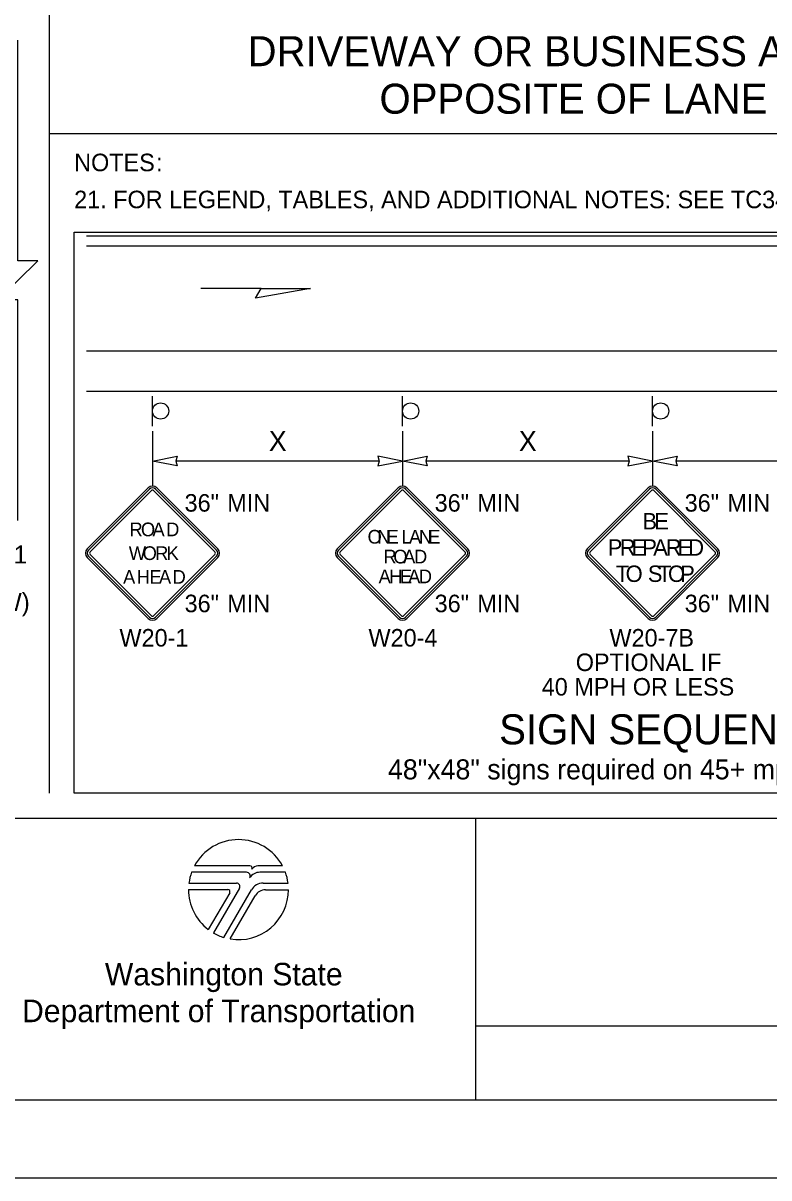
# Model space of a CAD drawing. Extents: x 99977 to 100176, y 99905 to 100011.
# Drawn here: x 100050.396 to 100053.379, y 99999.687 to 100004.304 of the extents above; entities that cross this region are included whole.
import ezdxf

# ---------------------------------------------------------------- set-up
doc = ezdxf.new("R2010")
doc.units = 0
for name, color, linetype in [('RD_ED_ShoulderPavedEdge', 7, 'Continuous'), ('RD_MK_LineDblYellowCenter', 7, 'Continuous'), ('RD_MK_LineEdgeWhite', 7, 'Continuous'), ('SH_DE_DetailHeading2Text', 7, 'Continuous'), ('SH_GI_GeneralNotesBodyText', 7, 'Continuous'), ('SH_GI_PlotLimits', 7, 'Continuous'), ('SH_GI_SheetBorder', 7, 'Continuous'), ('SH_GI_SheetTextInCells', 7, 'Continuous'), ('SH_GI_WSDOTLogo', 7, 'Continuous'), ('TR_SN_ConstructionSigns', 7, 'Continuous'), ('TR_WZ_Sign', 7, 'Continuous'), ('TR_WZ_WorkZoneDetails', 7, 'Continuous'), ('TR_WZ_WorkZoneTextCurrent', 7, 'Continuous')]:
    doc.layers.add(name, color=color, linetype=linetype)

msp = doc.modelspace()

# ---------------------------------------------------------------- linework, layer by layer
at = {"layer": 'RD_ED_ShoulderPavedEdge'}
msp.add_line((100050.65, 100002.8334), (100055.6, 100002.8334), dxfattribs=at)
at = {"layer": 'RD_MK_LineDblYellowCenter'}
for p, q in [((100050.65, 100003.4534), (100054.9276, 100003.4534)), ((100050.65, 100003.4134), (100054.9776, 100003.4134))]:
    msp.add_line(p, q, dxfattribs=at)
at = {"layer": 'RD_MK_LineEdgeWhite'}
msp.add_line((100050.65, 100002.9934), (100054.9776, 100002.9934), dxfattribs=at)
at = {"layer": 'SH_GI_PlotLimits'}
msp.add_lwpolyline([(100039.0625, 99999.6875), (100056.0625, 99999.6875), (100056.0625, 100010.6875), (100039.0625, 100010.6875)], close=True, dxfattribs=at)
at = {"layer": 'SH_GI_SheetBorder'}
for p, q in [((100040, 100001.1259), (100055.75, 100001.1259)), ((100052.2055, 100001.1259), (100052.2055, 100000)), ((100052.2055, 100000.2955), (100055.2079, 100000.2955)), ((100040, 100000), (100055.75, 100000))]:
    msp.add_line(p, q, dxfattribs=at)
at = {"layer": 'SH_GI_WSDOTLogo'}
for p, q in [((100051.303, 100000.9354), (100051.0815, 100000.9354)), ((100051.433, 100000.9354), (100051.3351, 100000.9354)), ((100051.2894, 100000.9094), (100051.0697, 100000.9094)), ((100051.343, 100000.9094), (100051.3429, 100000.9094)), ((100051.4448, 100000.9094), (100051.343, 100000.9094)), ((100051.0572, 100000.84), (100051.2148, 100000.84)), ((100051.059, 100000.8661), (100051.2496, 100000.8661)), ((100051.222, 100000.8277), (100051.1364, 100000.6807)), ((100051.261, 100000.8464), (100051.1567, 100000.6672)), ((100051.1989, 100000.6487), (100051.3089, 100000.839)), ((100051.3558, 100000.8661), (100051.4555, 100000.8661)), ((100051.3655, 100000.8394), (100051.4572, 100000.8394)), ((100051.2244, 100000.6428), (100051.3242, 100000.8156))]:
    msp.add_line(p, q, dxfattribs=at)
for centre, radius, start, end in [((100051.2572, 100000.84), 0.2, 28.4787, 151.532), ((100051.303, 100000.9263), 0.00903, 329.8742, 90.0033), ((100051.3352, 100000.9066), 0.0287, 90.0072, 148.1676), ((100051.2572, 100000.84), 0.2, 159.696, 172.5057), ((100051.2894, 100000.8946), 0.0148, 327.8418, 89.9985), ((100051.3429, 100000.861), 0.0484, 89.9953, 147.8238), ((100051.2572, 100000.84), 0.2, 7.4943, 20.2941), ((100051.2572, 100000.84), 0.2, 179.9986, 232.8433), ((100051.2149, 100000.8318), 0.0082, 329.7436, 90), ((100051.2572, 100000.84), 0.2, 260.5455, 359.8086), ((100051.2497, 100000.853), 0.0131, 329.7683, 90), ((100051.3558, 100000.8119), 0.0542, 90, 149.9974), ((100051.3654, 100000.7918), 0.0476, 90, 150.0543), ((100051.2572, 100000.84), 0.2, 239.7929, 253.0448)]:
    msp.add_arc(centre, radius, start, end, dxfattribs=at)
at = {"layer": 'TR_SN_ConstructionSigns'}
for p, q in [((100050.8959, 100002.4462), (100050.6523, 100002.2026)), ((100050.6523, 100002.2026), (100050.8959, 100002.4462)), ((100050.9007, 100002.4413), (100050.6571, 100002.1977)), ((100051.1695, 100002.1977), (100050.9258, 100002.4413)), ((100051.1743, 100002.2026), (100050.9307, 100002.4462)), ((100050.9307, 100002.4462), (100051.1743, 100002.2026)), ((100051.8959, 100002.4462), (100051.6523, 100002.2026)), ((100051.6523, 100002.2026), (100051.8959, 100002.4462)), ((100051.9007, 100002.4413), (100051.6571, 100002.1977)), ((100052.1695, 100002.1977), (100051.9258, 100002.4413)), ((100052.1743, 100002.2026), (100051.9307, 100002.4462)), ((100051.9307, 100002.4462), (100052.1743, 100002.2026)), ((100052.8959, 100002.4462), (100052.6523, 100002.2026)), ((100052.6523, 100002.2026), (100052.8959, 100002.4462)), ((100052.9007, 100002.4413), (100052.6571, 100002.1977)), ((100053.1695, 100002.1977), (100052.9258, 100002.4413)), ((100053.1743, 100002.2026), (100052.9307, 100002.4462)), ((100052.9307, 100002.4462), (100053.1743, 100002.2026)), ((100050.6639, 100002.191), (100050.9075, 100002.4346)), ((100050.9191, 100002.4346), (100051.1627, 100002.191)), ((100051.6639, 100002.191), (100051.9075, 100002.4346)), ((100051.9191, 100002.4346), (100052.1627, 100002.191)), ((100052.6639, 100002.191), (100052.9075, 100002.4346)), ((100052.9191, 100002.4346), (100053.1627, 100002.191)), ((100050.6523, 100002.1678), (100050.8959, 100001.9241)), ((100050.8959, 100001.9241), (100050.6523, 100002.1678)), ((100050.6571, 100002.1726), (100050.9007, 100001.929)), ((100050.9075, 100001.9357), (100050.6639, 100002.1794)), ((100051.1627, 100002.1794), (100050.9191, 100001.9357)), ((100050.9258, 100001.929), (100051.1695, 100002.1726)), ((100050.9307, 100001.9241), (100051.1743, 100002.1678)), ((100051.1743, 100002.1678), (100050.9307, 100001.9241)), ((100051.6523, 100002.1678), (100051.8959, 100001.9241)), ((100051.8959, 100001.9241), (100051.6523, 100002.1678)), ((100051.6571, 100002.1726), (100051.9007, 100001.929)), ((100051.9075, 100001.9357), (100051.6639, 100002.1794)), ((100052.1627, 100002.1794), (100051.9191, 100001.9357)), ((100051.9258, 100001.929), (100052.1695, 100002.1726)), ((100051.9307, 100001.9241), (100052.1743, 100002.1678)), ((100052.1743, 100002.1678), (100051.9307, 100001.9241)), ((100052.6523, 100002.1678), (100052.8959, 100001.9241)), ((100052.8959, 100001.9241), (100052.6523, 100002.1678)), ((100052.6571, 100002.1726), (100052.9007, 100001.929)), ((100052.9075, 100001.9357), (100052.6639, 100002.1794)), ((100053.1627, 100002.1794), (100052.9191, 100001.9357)), ((100052.9258, 100001.929), (100053.1695, 100002.1726)), ((100052.9307, 100001.9241), (100053.1743, 100002.1678)), ((100053.1743, 100002.1678), (100052.9307, 100001.9241))]:
    msp.add_line(p, q, dxfattribs=at)
for centre, radius, start, end in [((100050.9133, 100002.4288), 0.0246, 45, 135), ((100050.9133, 100002.4288), 0.0246, 45, 135), ((100050.9133, 100002.4288), 0.0178, 45, 135), ((100051.9133, 100002.4288), 0.0246, 45, 135), ((100051.9133, 100002.4288), 0.0246, 45, 135), ((100051.9133, 100002.4288), 0.0178, 45, 135), ((100052.9133, 100002.4288), 0.0246, 45, 135), ((100052.9133, 100002.4288), 0.0246, 45, 135), ((100052.9133, 100002.4288), 0.0178, 45, 135), ((100050.9133, 100002.4288), 0.0082, 45, 135), ((100051.9133, 100002.4288), 0.0082, 45, 135), ((100052.9133, 100002.4288), 0.0082, 45, 135), ((100050.6697, 100002.1852), 0.0246, 135, 225), ((100050.6697, 100002.1852), 0.0246, 135, 225), ((100050.6697, 100002.1852), 0.0178, 135, 225), ((100050.6697, 100002.1852), 0.0082, 135, 225), ((100051.1569, 100002.1852), 0.0082, 315, 45), ((100051.1569, 100002.1852), 0.0178, 315, 45), ((100051.1569, 100002.1852), 0.0246, 315, 45), ((100051.1569, 100002.1852), 0.0246, 315, 45), ((100051.6697, 100002.1852), 0.0246, 135, 225), ((100051.6697, 100002.1852), 0.0246, 135, 225), ((100051.6697, 100002.1852), 0.0178, 135, 225), ((100051.6697, 100002.1852), 0.0082, 135, 225), ((100052.1569, 100002.1852), 0.0082, 315, 45), ((100052.1569, 100002.1852), 0.0178, 315, 45), ((100052.1569, 100002.1852), 0.0246, 315, 45), ((100052.1569, 100002.1852), 0.0246, 315, 45), ((100052.6697, 100002.1852), 0.0246, 135, 225), ((100052.6697, 100002.1852), 0.0246, 135, 225), ((100052.6697, 100002.1852), 0.0178, 135, 225), ((100052.6697, 100002.1852), 0.0082, 135, 225), ((100053.1569, 100002.1852), 0.0082, 315, 45), ((100053.1569, 100002.1852), 0.0178, 315, 45), ((100053.1569, 100002.1852), 0.0246, 315, 45), ((100053.1569, 100002.1852), 0.0246, 315, 45), ((100050.9133, 100001.9415), 0.0082, 225, 315), ((100051.9133, 100001.9415), 0.0082, 225, 315), ((100052.9133, 100001.9415), 0.0082, 225, 315), ((100050.9133, 100001.9415), 0.0246, 225, 315), ((100050.9133, 100001.9415), 0.0246, 225, 315), ((100050.9133, 100001.9415), 0.0178, 225, 315), ((100051.9133, 100001.9415), 0.0246, 225, 315), ((100051.9133, 100001.9415), 0.0246, 225, 315), ((100051.9133, 100001.9415), 0.0178, 225, 315), ((100052.9133, 100001.9415), 0.0246, 225, 315), ((100052.9133, 100001.9415), 0.0246, 225, 315), ((100052.9133, 100001.9415), 0.0178, 225, 315)]:
    msp.add_arc(centre, radius, start, end, dxfattribs=at)
at = {"layer": 'TR_WZ_Sign'}
for p, q in [((100050.9133, 100002.6933), (100050.9133, 100002.8134)), ((100051.9133, 100002.6933), (100051.9133, 100002.8134)), ((100052.9133, 100002.6933), (100052.9133, 100002.8134))]:
    msp.add_line(p, q, dxfattribs=at)
for centre in [(100050.9457, 100002.7534), (100050.9457, 100002.7534), (100051.9457, 100002.7534), (100051.9457, 100002.7534), (100052.9457, 100002.7534), (100052.9457, 100002.7534)]:
    msp.add_circle(centre, 0.0324, dxfattribs=at)
at = {"layer": 'TR_WZ_WorkZoneDetails'}
for p, q in [((100050.5, 100010.275), (100050.5, 100001.2259)), ((100055.75, 100003.862), (100050.5, 100003.862)), ((100051.3482, 100003.2427), (100051.1071, 100003.2427)), ((100050.9133, 100002.6734), (100050.9133, 100002.4534)), ((100051.9133, 100002.6734), (100051.9133, 100002.4534)), ((100052.9133, 100002.6734), (100052.9133, 100002.4534)), ((100051.8195, 100002.5534), (100051.007, 100002.5534)), ((100052.8195, 100002.5534), (100052.007, 100002.5534)), ((100053.8195, 100002.5534), (100053.007, 100002.5534))]:
    msp.add_line(p, q, dxfattribs=at)
msp.add_lwpolyline([(100050.375, 100002.3159), (100050.375, 100003.1985), (100050.295, 100003.1985), (100050.455, 100003.3533), (100050.375, 100003.3533), (100050.375, 100004.2359)], dxfattribs=at)
for points in [[(100051.5447, 100003.2427), (100051.3259, 100003.2041), (100051.3482, 100003.2427)], [(100050.9133, 100002.5534), (100051.0116, 100002.5727), (100051.007, 100002.5534), (100051.0116, 100002.5341)], [(100051.9133, 100002.5534), (100051.815, 100002.5727), (100051.8195, 100002.5534), (100051.815, 100002.5341)], [(100051.9133, 100002.5534), (100052.0116, 100002.5727), (100052.007, 100002.5534), (100052.0116, 100002.5341)], [(100052.9133, 100002.5534), (100052.815, 100002.5727), (100052.8195, 100002.5534), (100052.815, 100002.5341)], [(100052.9133, 100002.5534), (100053.0116, 100002.5727), (100053.007, 100002.5534), (100053.0116, 100002.5341)]]:
    msp.add_lwpolyline(points, close=True, dxfattribs=at)
at = {"layer": 'TR_WZ_WorkZoneTextCurrent'}
msp.add_lwpolyline([(100050.6, 100003.4685), (100055.65, 100003.4685), (100055.65, 100001.2259), (100050.6, 100001.2259)], close=True, dxfattribs=at)

# ---------------------------------------------------------------- texts
at = {"layer": 'SH_DE_DetailHeading2Text'}
for s, p in [('DRIVEWAY OR BUSINESS ACCESS DETAIL', (100051.2936, 100004.132)), ('OPPOSITE OF LANE CLOSURE', (100051.8211, 100003.942)), ('SIGN SEQUENCE A', (100052.2998, 100001.4208))]:
    msp.add_text(s, height=0.12, rotation=360, dxfattribs=at).set_placement(p)
at = {"layer": 'SH_GI_GeneralNotesBodyText'}
for s, p in [('NOTES', (100050.6, 100003.7122)), (':', (100050.9275, 100003.7122)), ('21. FOR LEGEND, TABLES, AND ADDITIONAL NOTES: SEE TC341, SHEETS 1 & 2.', (100050.6, 100003.5642))]:
    msp.add_text(s, height=0.07, rotation=360, dxfattribs=at).set_placement(p)
at = {"layer": 'SH_GI_SheetTextInCells'}
for s, p in [('Washington State', (100050.7229, 100000.4571)), ('Department of Transportation', (100050.3916, 100000.3101))]:
    msp.add_text(s, height=0.090072, dxfattribs=at).set_placement(p)
at = {"layer": 'TR_SN_ConstructionSigns'}
for s, p in [('36"', (100051.0417, 100002.3512)), ('MIN', (100051.2123, 100002.3512)), ('36"', (100052.0417, 100002.3512)), ('MIN', (100052.2123, 100002.3512)), ('36"', (100053.0417, 100002.3512)), ('MIN', (100053.2123, 100002.3512)), ('36"', (100051.0417, 100001.9491)), ('MIN', (100051.2123, 100001.9491)), ('36"', (100052.0417, 100001.9491)), ('MIN', (100052.2123, 100001.9491)), ('36"', (100053.0417, 100001.9491)), ('MIN', (100053.2123, 100001.9491)), ('W20-1', (100050.7812, 100001.8119)), ('W20-4', (100051.7772, 100001.8119)), ('W20-7B', (100052.7409, 100001.8119)), ('OPTIONAL IF', (100052.6062, 100001.7139)), ('40 MPH OR LESS', (100052.4701, 100001.6159))]:
    msp.add_text(s, height=0.07, rotation=360, dxfattribs=at).set_placement(p)
for s, height, p in [('R', 0.0547, (100050.8213, 100002.2528)), ('O', 0.0547, (100050.867, 100002.2528)), ('A', 0.0547, (100050.9131, 100002.2528)), ('D', 0.0547, (100050.968, 100002.2528)), ('B', 0.0656, (100052.8728, 100002.2801)), ('E', 0.0656, (100052.9203, 100002.2801)), ('O', 0.0547, (100051.7735, 100002.2234)), ('N', 0.0547, (100051.8121, 100002.2234)), ('E', 0.0547, (100051.8497, 100002.2234)), ('L', 0.0547, (100051.9094, 100002.2234)), ('A', 0.0547, (100051.9392, 100002.2234)), ('N', 0.0547, (100051.9787, 100002.2234)), ('E', 0.0547, (100052.0163, 100002.2234)), ('W', 0.0547, (100050.8185, 100002.1578)), ('O', 0.0547, (100050.8738, 100002.1578)), ('R', 0.0547, (100050.9239, 100002.1578)), ('K', 0.0547, (100050.9698, 100002.1578)), ('P', 0.0656, (100052.734, 100002.1751)), ('R', 0.0656, (100052.7823, 100002.1751)), ('E', 0.0656, (100052.8289, 100002.1751)), ('P', 0.0656, (100052.8722, 100002.1751)), ('A', 0.0656, (100052.9159, 100002.1751)), ('R', 0.0656, (100052.9659, 100002.1751)), ('E', 0.0656, (100053.0125, 100002.1751)), ('D', 0.0656, (100053.0558, 100002.1751)), ('R', 0.0547, (100051.8367, 100002.1441)), ('O', 0.0547, (100051.8763, 100002.1441)), ('A', 0.0547, (100051.9158, 100002.1441)), ('D', 0.0547, (100051.9592, 100002.1441)), ('A', 0.0547, (100051.8176, 100002.0648)), ('H', 0.0547, (100051.8602, 100002.0648)), ('E', 0.0547, (100051.9029, 100002.0648)), ('A', 0.0547, (100051.9357, 100002.0648)), ('D', 0.0547, (100051.9784, 100002.0648)), ('T', 0.0656, (100052.7661, 100002.0701)), ('O', 0.0656, (100052.8055, 100002.0701)), ('S', 0.0656, (100052.8943, 100002.0701)), ('T', 0.0656, (100052.9355, 100002.0701)), ('O', 0.0656, (100052.975, 100002.0701)), ('P', 0.0656, (100053.0237, 100002.0701)), ('A', 0.0547, (100050.7957, 100002.0629)), ('H', 0.0547, (100050.8504, 100002.0629)), ('E', 0.0547, (100050.9007, 100002.0629)), ('A', 0.0547, (100050.939, 100002.0629)), ('D', 0.0547, (100050.9937, 100002.0629))]:
    msp.add_text(s, height=height, dxfattribs=at).set_placement(p)
at = {"layer": 'TR_WZ_WorkZoneDetails'}
for s, p in [('R2-1', (100050.2029, 100002.1439)), ('(B/W)', (100050.1764, 100001.9538))]:
    msp.add_text(s, height=0.072, rotation=360, dxfattribs=at).set_placement(p)
at = {"layer": 'TR_WZ_WorkZoneTextCurrent'}
for p in [(100051.3786, 100002.5934), (100052.3786, 100002.5934)]:
    msp.add_text('X', height=0.08, rotation=360, dxfattribs=at).set_placement(p)
msp.add_text('48"x48" signs required on 45+ mph roadways', height=0.08, dxfattribs=at).set_placement((100051.8551, 100001.2808))

doc.saveas('drawing.dxf')
